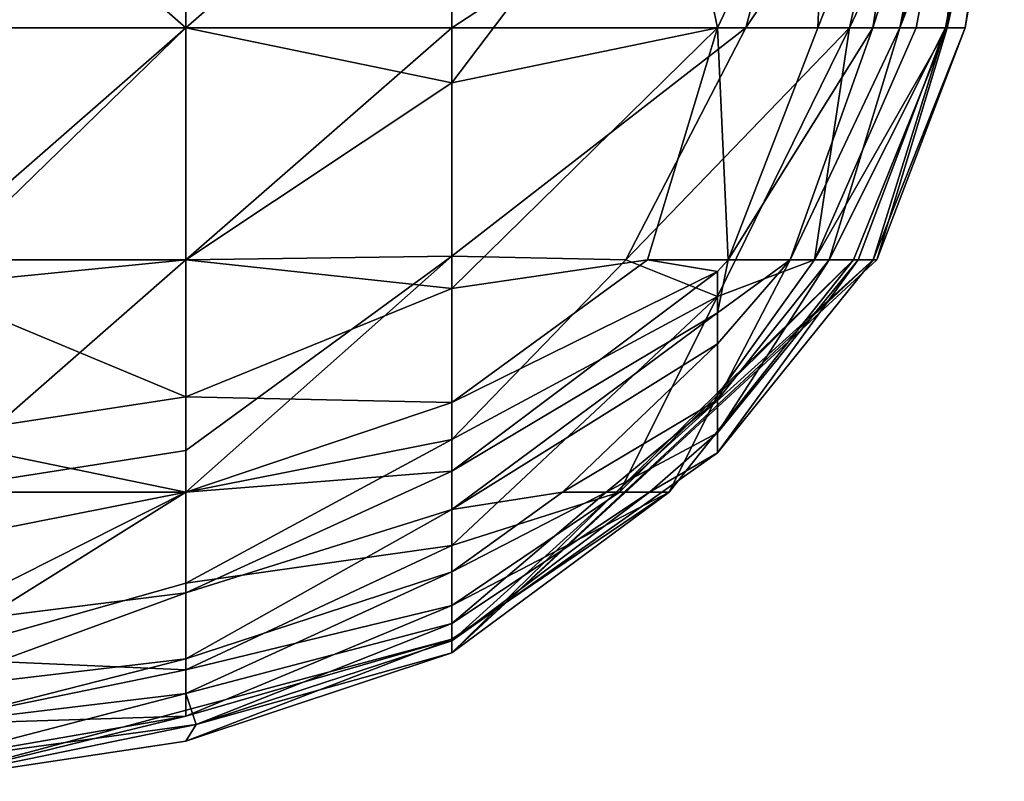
# Model space of a CAD drawing. Extents: x -161 to 11, y -10 to 160.
# Tile 382 of 499: x 0.9993 to 1.0158, y -0.3363 to -0.3235. Entities that reach past the tile are written whole.
import ezdxf

# ---------------------------------------------------------------- set-up
doc = ezdxf.new("R2010")
doc.units = 0
doc.header["$MEASUREMENT"] = 0
doc.layers.get('0').update_dxf_attribs({"linetype": 'CONTINUOUS'})

msp = doc.modelspace()

# ---------------------------------------------------------------- linework, layer by layer
for points in [[(1.002078, -0.315807, 0.266601), (1.002078, -0.32362, 0.269476), (0.997607, -0.319713, 0.266709)], [(1.006549, -0.319713, 0.269484), (1.002078, -0.32362, 0.269476), (1.002078, -0.315807, 0.266601)], [(0.998854, -0.32362, 0.369925), (1.002078, -0.319608, 0.369925), (0.997607, -0.319713, 0.372365)], [(0.998854, -0.32362, 0.369925), (1.002078, -0.32362, 0.368255), (1.002078, -0.319608, 0.369925)], [(1.002078, -0.32362, 0.368255), (1.006549, -0.319713, 0.366325), (1.002078, -0.319608, 0.369925)], [(0.997607, -0.32362, 0.268534), (0.997607, -0.319713, 0.266709), (1.002078, -0.32362, 0.269476)], [(1.006549, -0.32362, 0.36482), (1.006549, -0.319713, 0.366325), (1.002078, -0.32362, 0.368255)], [(1.006549, -0.319713, 0.269484), (1.006549, -0.324545, 0.272269), (1.002078, -0.32362, 0.269476)], [(1.006549, -0.32362, 0.36482), (1.011497, -0.32362, 0.358206), (1.012532, -0.319713, 0.358206)], [(1.006549, -0.319713, 0.366325), (1.006549, -0.32362, 0.36482), (1.012532, -0.319713, 0.358206)], [(1.010208, -0.319713, 0.272269), (1.01102, -0.32362, 0.276086), (1.006549, -0.324545, 0.272269)], [(1.006549, -0.319713, 0.269484), (1.010208, -0.319713, 0.272269), (1.006549, -0.324545, 0.272269)], [(1.010208, -0.319713, 0.272269), (1.01287, -0.319713, 0.276175), (1.01102, -0.32362, 0.276086)], [(1.01102, -0.32362, 0.276086), (1.01287, -0.319713, 0.276175), (1.01271, -0.32362, 0.280081)], [(1.012532, -0.319713, 0.358206), (1.011497, -0.32362, 0.358206), (1.014118, -0.319713, 0.3543)], [(1.014118, -0.319713, 0.3543), (1.011497, -0.32362, 0.358206), (1.013243, -0.32362, 0.3543)], [(1.01271, -0.32362, 0.280081), (1.014252, -0.319713, 0.280081), (1.013633, -0.32362, 0.283987)], [(1.01287, -0.319713, 0.276175), (1.014252, -0.319713, 0.280081), (1.01271, -0.32362, 0.280081)], [(1.013243, -0.32362, 0.3543), (1.015098, -0.319713, 0.350394), (1.014118, -0.319713, 0.3543)], [(1.015098, -0.319713, 0.350394), (1.013243, -0.32362, 0.3543), (1.014364, -0.32362, 0.350394)], [(1.013633, -0.32362, 0.283987), (1.014868, -0.319713, 0.283987), (1.014086, -0.32362, 0.287894)], [(1.014868, -0.319713, 0.283987), (1.013633, -0.32362, 0.283987), (1.014252, -0.319713, 0.280081)], [(1.014086, -0.32362, 0.287894), (1.015594, -0.319713, 0.307425), (1.014853, -0.32362, 0.311331)], [(1.014086, -0.32362, 0.287894), (1.015307, -0.319713, 0.2918), (1.015594, -0.319713, 0.307425)], [(1.014868, -0.319713, 0.283987), (1.015307, -0.319713, 0.2918), (1.014086, -0.32362, 0.287894)], [(1.015098, -0.319713, 0.350394), (1.014364, -0.32362, 0.350394), (1.014886, -0.32362, 0.346487)], [(1.014853, -0.32362, 0.311331), (1.015594, -0.319713, 0.307425), (1.015845, -0.319713, 0.338675)], [(1.014853, -0.32362, 0.311331), (1.015845, -0.319713, 0.338675), (1.015185, -0.32362, 0.338675)], [(1.015185, -0.32362, 0.338675), (1.015762, -0.319713, 0.342581), (1.014886, -0.32362, 0.346487)], [(1.015098, -0.319713, 0.350394), (1.014886, -0.32362, 0.346487), (1.015762, -0.319713, 0.342581)], [(1.015845, -0.319713, 0.338675), (1.015762, -0.319713, 0.342581), (1.015185, -0.32362, 0.338675)], [(1.002078, -0.327526, 0.365686), (1.002078, -0.32362, 0.368255), (0.997607, -0.327526, 0.367742)], [(1.002078, -0.32362, 0.368255), (0.998854, -0.32362, 0.369925), (0.997607, -0.327526, 0.367742)], [(1.002078, -0.327526, 0.272775), (0.997607, -0.327968, 0.272269), (1.002078, -0.32362, 0.269476)], [(1.002078, -0.32362, 0.269476), (0.997607, -0.327968, 0.272269), (0.997607, -0.32362, 0.268534)], [(1.002078, -0.327526, 0.272775), (1.002078, -0.32362, 0.269476), (1.006549, -0.324545, 0.272269)], [(1.002078, -0.327526, 0.365686), (1.006549, -0.32362, 0.36482), (1.002078, -0.32362, 0.368255)], [(1.002078, -0.327526, 0.365686), (1.006549, -0.327461, 0.362112), (1.006549, -0.32362, 0.36482)], [(1.011497, -0.32362, 0.358206), (1.006549, -0.327461, 0.362112), (1.009481, -0.327526, 0.358206)], [(1.006549, -0.327461, 0.362112), (1.011497, -0.32362, 0.358206), (1.006549, -0.32362, 0.36482)], [(1.00984, -0.327526, 0.280081), (1.006549, -0.328008, 0.276175), (1.01102, -0.32362, 0.276086)], [(1.01102, -0.32362, 0.276086), (1.006549, -0.328008, 0.276175), (1.006549, -0.324545, 0.272269)], [(1.013243, -0.32362, 0.3543), (1.011497, -0.32362, 0.358206), (1.009481, -0.327526, 0.358206)], [(1.01102, -0.328138, 0.3543), (1.013243, -0.32362, 0.3543), (1.009481, -0.327526, 0.358206)], [(1.00984, -0.327526, 0.280081), (1.01102, -0.32362, 0.276086), (1.011199, -0.327526, 0.283987)], [(1.01102, -0.32362, 0.276086), (1.01271, -0.32362, 0.280081), (1.011199, -0.327526, 0.283987)], [(1.01265, -0.327526, 0.350394), (1.013243, -0.32362, 0.3543), (1.01102, -0.328138, 0.3543)], [(1.011199, -0.327526, 0.283987), (1.013633, -0.32362, 0.283987), (1.012243, -0.327526, 0.2918)], [(1.013633, -0.32362, 0.283987), (1.011199, -0.327526, 0.283987), (1.01271, -0.32362, 0.280081)], [(1.012243, -0.327526, 0.2918), (1.014086, -0.32362, 0.287894), (1.012896, -0.327526, 0.303519)], [(1.013633, -0.32362, 0.283987), (1.014086, -0.32362, 0.287894), (1.012243, -0.327526, 0.2918)], [(1.013243, -0.32362, 0.3543), (1.01265, -0.327526, 0.350394), (1.014364, -0.32362, 0.350394)], [(1.014886, -0.32362, 0.346487), (1.014364, -0.32362, 0.350394), (1.01265, -0.327526, 0.350394)], [(1.013307, -0.327526, 0.346487), (1.014886, -0.32362, 0.346487), (1.01265, -0.327526, 0.350394)], [(1.012896, -0.327526, 0.303519), (1.014853, -0.32362, 0.311331), (1.013385, -0.327526, 0.319144)], [(1.012896, -0.327526, 0.303519), (1.014086, -0.32362, 0.287894), (1.014853, -0.32362, 0.311331)], [(1.013698, -0.327526, 0.338675), (1.014886, -0.32362, 0.346487), (1.013307, -0.327526, 0.346487)], [(1.013385, -0.327526, 0.319144), (1.014853, -0.32362, 0.311331), (1.013636, -0.327526, 0.330862)], [(1.013636, -0.327526, 0.330862), (1.015185, -0.32362, 0.338675), (1.013698, -0.327526, 0.338675)], [(1.013636, -0.327526, 0.330862), (1.014853, -0.32362, 0.311331), (1.015185, -0.32362, 0.338675)], [(1.013698, -0.327526, 0.338675), (1.015185, -0.32362, 0.338675), (1.014886, -0.32362, 0.346487)], [(1.002078, -0.327526, 0.272775), (1.006549, -0.324545, 0.272269), (1.006549, -0.328008, 0.276175)], [(0.997607, -0.327968, 0.272269), (1.002078, -0.327526, 0.272775), (1.002078, -0.329828, 0.276175)], [(0.997607, -0.331432, 0.363446), (1.002078, -0.330728, 0.362112), (1.002078, -0.327526, 0.365686)], [(1.002078, -0.327526, 0.365686), (0.997607, -0.327526, 0.367742), (0.997607, -0.331432, 0.363446)], [(1.006549, -0.327461, 0.362112), (1.002078, -0.327526, 0.365686), (1.002078, -0.330728, 0.362112)], [(1.002078, -0.331432, 0.361038), (1.006549, -0.330547, 0.358206), (1.006549, -0.327461, 0.362112)], [(1.002078, -0.330728, 0.362112), (1.002078, -0.331432, 0.361038), (1.006549, -0.327461, 0.362112)], [(1.002078, -0.329828, 0.276175), (1.002078, -0.327526, 0.272775), (1.006549, -0.328008, 0.276175)], [(1.006549, -0.327461, 0.362112), (1.006549, -0.330547, 0.358206), (1.009481, -0.327526, 0.358206)], [(1.00984, -0.327526, 0.280081), (1.006549, -0.329922, 0.280081), (1.006549, -0.328008, 0.276175)], [(1.013307, -0.327526, 0.346487), (1.010206, -0.331432, 0.346487), (1.006549, -0.33413, 0.342581)], [(1.013698, -0.327526, 0.338675), (1.006549, -0.33413, 0.342581), (1.013636, -0.327526, 0.330862)], [(1.006549, -0.33413, 0.342581), (1.006549, -0.333931, 0.326956), (1.013636, -0.327526, 0.330862)], [(1.013636, -0.327526, 0.330862), (1.006549, -0.333931, 0.326956), (1.01102, -0.330769, 0.32305)], [(1.006549, -0.329922, 0.280081), (1.00984, -0.327526, 0.280081), (1.01102, -0.327719, 0.283987)], [(1.01102, -0.328138, 0.3543), (1.009481, -0.327526, 0.358206), (1.006549, -0.330547, 0.358206)], [(1.013307, -0.327526, 0.346487), (1.006549, -0.33413, 0.342581), (1.013698, -0.327526, 0.338675)], [(1.00984, -0.327526, 0.280081), (1.011199, -0.327526, 0.283987), (1.01102, -0.327719, 0.283987)], [(1.010206, -0.331432, 0.346487), (1.013307, -0.327526, 0.346487), (1.01102, -0.329799, 0.350394)], [(1.01102, -0.330432, 0.315237), (1.013385, -0.327526, 0.319144), (1.01102, -0.330769, 0.32305)], [(1.01102, -0.330432, 0.315237), (1.012896, -0.327526, 0.303519), (1.013385, -0.327526, 0.319144)], [(1.01102, -0.329878, 0.303519), (1.012896, -0.327526, 0.303519), (1.01102, -0.330432, 0.315237)], [(1.012243, -0.327526, 0.2918), (1.012896, -0.327526, 0.303519), (1.01102, -0.329878, 0.303519)], [(1.01102, -0.328934, 0.2918), (1.012243, -0.327526, 0.2918), (1.01102, -0.329878, 0.303519)], [(1.01102, -0.328413, 0.287894), (1.012243, -0.327526, 0.2918), (1.01102, -0.328934, 0.2918)], [(1.01102, -0.328413, 0.287894), (1.011199, -0.327526, 0.283987), (1.012243, -0.327526, 0.2918)], [(1.01102, -0.328413, 0.287894), (1.01102, -0.327719, 0.283987), (1.011199, -0.327526, 0.283987)], [(1.01102, -0.329799, 0.350394), (1.01265, -0.327526, 0.350394), (1.01102, -0.328138, 0.3543)], [(1.013307, -0.327526, 0.346487), (1.01265, -0.327526, 0.350394), (1.01102, -0.329799, 0.350394)], [(1.01102, -0.330769, 0.32305), (1.013385, -0.327526, 0.319144), (1.013636, -0.327526, 0.330862)], [(1.01102, -0.328413, 0.287894), (1.006549, -0.331079, 0.283987), (1.01102, -0.327719, 0.283987)], [(1.006549, -0.331079, 0.283987), (1.006549, -0.329922, 0.280081), (1.01102, -0.327719, 0.283987)], [(1.002078, -0.329828, 0.276175), (0.997607, -0.330513, 0.276175), (0.997607, -0.327968, 0.272269)], [(1.002078, -0.329828, 0.276175), (1.006549, -0.328008, 0.276175), (1.006549, -0.329922, 0.280081)], [(1.006549, -0.332328, 0.3543), (1.01102, -0.328138, 0.3543), (1.006549, -0.330547, 0.358206)], [(1.00937, -0.331432, 0.350394), (1.01102, -0.328138, 0.3543), (1.006549, -0.332328, 0.3543)], [(1.01102, -0.328138, 0.3543), (1.00937, -0.331432, 0.350394), (1.01102, -0.329799, 0.350394)], [(1.01102, -0.328934, 0.2918), (1.006549, -0.331723, 0.287894), (1.01102, -0.328413, 0.287894)], [(1.006549, -0.331079, 0.283987), (1.01102, -0.328413, 0.287894), (1.006549, -0.331723, 0.287894)], [(1.008415, -0.331432, 0.295706), (1.006549, -0.331723, 0.287894), (1.01102, -0.328934, 0.2918)], [(1.01102, -0.329878, 0.303519), (1.008415, -0.331432, 0.295706), (1.01102, -0.328934, 0.2918)], [(0.997607, -0.330513, 0.276175), (1.002078, -0.329828, 0.276175), (1.002078, -0.331432, 0.279913)], [(1.002078, -0.331432, 0.279913), (1.002078, -0.329828, 0.276175), (1.006549, -0.329922, 0.280081)], [(1.01102, -0.329878, 0.303519), (1.009148, -0.331432, 0.303519), (1.008415, -0.331432, 0.295706)], [(1.01102, -0.330432, 0.315237), (1.009148, -0.331432, 0.303519), (1.01102, -0.329878, 0.303519)], [(1.010206, -0.331432, 0.346487), (1.01102, -0.329799, 0.350394), (1.00937, -0.331432, 0.350394)], [(1.002078, -0.331432, 0.279913), (1.006549, -0.329922, 0.280081), (1.006549, -0.331079, 0.283987)], [(0.993136, -0.333203, 0.283987), (0.997607, -0.330513, 0.276175), (1.002078, -0.331432, 0.279913)], [(1.002078, -0.332959, 0.358206), (1.006549, -0.330547, 0.358206), (1.002078, -0.331432, 0.361038)], [(1.006549, -0.330547, 0.358206), (1.002078, -0.332959, 0.358206), (1.006549, -0.332328, 0.3543)], [(1.009148, -0.331432, 0.303519), (1.01102, -0.330432, 0.315237), (1.009875, -0.331432, 0.315237)], [(1.01102, -0.330769, 0.32305), (1.009875, -0.331432, 0.315237), (1.01102, -0.330432, 0.315237)], [(1.002078, -0.331432, 0.361038), (1.002078, -0.330728, 0.362112), (0.997607, -0.331432, 0.363446)], [(1.009875, -0.331432, 0.315237), (1.01102, -0.330769, 0.32305), (1.006549, -0.333931, 0.326956)], [(1.002078, -0.333123, 0.287894), (1.002078, -0.331432, 0.279913), (1.006549, -0.331079, 0.283987)], [(1.006549, -0.331723, 0.287894), (1.002078, -0.333123, 0.287894), (1.006549, -0.331079, 0.283987)], [(0.993136, -0.333203, 0.283987), (1.002078, -0.331432, 0.279913), (0.997607, -0.333685, 0.287894)], [(0.997607, -0.333685, 0.287894), (1.002078, -0.331432, 0.279913), (1.002078, -0.333123, 0.287894)], [(0.997607, -0.334224, 0.358206), (1.002078, -0.332959, 0.358206), (1.002078, -0.331432, 0.361038)], [(0.997607, -0.331432, 0.363446), (0.997607, -0.334224, 0.358206), (1.002078, -0.331432, 0.361038)], [(1.00937, -0.331432, 0.350394), (1.006549, -0.333336, 0.350394), (1.010206, -0.331432, 0.346487)], [(1.006549, -0.333336, 0.350394), (1.006549, -0.333905, 0.346487), (1.010206, -0.331432, 0.346487)], [(1.006549, -0.33413, 0.342581), (1.010206, -0.331432, 0.346487), (1.006549, -0.333905, 0.346487)], [(1.006549, -0.333931, 0.326956), (1.006549, -0.333638, 0.319144), (1.009875, -0.331432, 0.315237)], [(1.009875, -0.331432, 0.315237), (1.006549, -0.333638, 0.319144), (1.009148, -0.331432, 0.303519)], [(1.009148, -0.331432, 0.303519), (1.006549, -0.333638, 0.319144), (1.006549, -0.332768, 0.299612)], [(1.009148, -0.331432, 0.303519), (1.006549, -0.332768, 0.299612), (1.008415, -0.331432, 0.295706)], [(1.006549, -0.331723, 0.287894), (1.008415, -0.331432, 0.295706), (1.006549, -0.332768, 0.299612)], [(1.006549, -0.332328, 0.3543), (1.006549, -0.333336, 0.350394), (1.00937, -0.331432, 0.350394)], [(1.006549, -0.332768, 0.299612), (1.002078, -0.334233, 0.299612), (1.006549, -0.331723, 0.287894)], [(1.002078, -0.333123, 0.287894), (1.006549, -0.331723, 0.287894), (1.002078, -0.334233, 0.299612)], [(1.002078, -0.332959, 0.358206), (1.002078, -0.334418, 0.3543), (1.006549, -0.332328, 0.3543)], [(1.006549, -0.332328, 0.3543), (1.002078, -0.334418, 0.3543), (1.006549, -0.333336, 0.350394)], [(1.006549, -0.333638, 0.319144), (1.002078, -0.334814, 0.311331), (1.006549, -0.332768, 0.299612)], [(1.002078, -0.334233, 0.299612), (1.006549, -0.332768, 0.299612), (1.002078, -0.334814, 0.311331)], [(0.997607, -0.334224, 0.358206), (1.002078, -0.334418, 0.3543), (1.002078, -0.332959, 0.358206)], [(0.997607, -0.334761, 0.299612), (0.997607, -0.333685, 0.287894), (1.002078, -0.333123, 0.287894)], [(1.002078, -0.334233, 0.299612), (0.997607, -0.334761, 0.299612), (1.002078, -0.333123, 0.287894)], [(1.002078, -0.334418, 0.3543), (1.002078, -0.335199, 0.350394), (1.006549, -0.333336, 0.350394)], [(1.006549, -0.333336, 0.350394), (1.002078, -0.335199, 0.350394), (1.006549, -0.333905, 0.346487)], [(1.006549, -0.333638, 0.319144), (1.00225, -0.335338, 0.326956), (1.002078, -0.334814, 0.311331)], [(1.006549, -0.333931, 0.326956), (1.00225, -0.335338, 0.326956), (1.006549, -0.333638, 0.319144)], [(1.006549, -0.333905, 0.346487), (0.997607, -0.336293, 0.342581), (1.002078, -0.335617, 0.342581)], [(1.002078, -0.335199, 0.350394), (0.997607, -0.336293, 0.342581), (1.006549, -0.333905, 0.346487)], [(1.006549, -0.333905, 0.346487), (1.002078, -0.335617, 0.342581), (1.006549, -0.33413, 0.342581)], [(1.00225, -0.335338, 0.326956), (1.006549, -0.333931, 0.326956), (1.006549, -0.33413, 0.342581)], [(1.006549, -0.33413, 0.342581), (1.002078, -0.335617, 0.342581), (1.00225, -0.335338, 0.326956)], [(0.997607, -0.334224, 0.358206), (0.997607, -0.335338, 0.354353), (1.002078, -0.334418, 0.3543)], [(0.997736, -0.335338, 0.311331), (0.997607, -0.334761, 0.299612), (1.002078, -0.334233, 0.299612)], [(1.002078, -0.334814, 0.311331), (0.997736, -0.335338, 0.311331), (1.002078, -0.334233, 0.299612)], [(1.002078, -0.334418, 0.3543), (0.997607, -0.335338, 0.354353), (1.002078, -0.335199, 0.350394)], [(1.002078, -0.334814, 0.311331), (1.00225, -0.335338, 0.326956), (0.997607, -0.335978, 0.326956)], [(0.997607, -0.335978, 0.326956), (0.997736, -0.335338, 0.311331), (1.002078, -0.334814, 0.311331)], [(0.997607, -0.33597, 0.350394), (1.002078, -0.335199, 0.350394), (0.997607, -0.335338, 0.354353)], [(1.002078, -0.335199, 0.350394), (0.997607, -0.33597, 0.350394), (0.997607, -0.336293, 0.342581)], [(1.002078, -0.335617, 0.342581), (0.997607, -0.336293, 0.342581), (1.00225, -0.335338, 0.326956)], [(0.997607, -0.335978, 0.326956), (1.00225, -0.335338, 0.326956), (0.997607, -0.336293, 0.342581)]]:
    msp.add_3dface(points)

doc.saveas('drawing.dxf')
